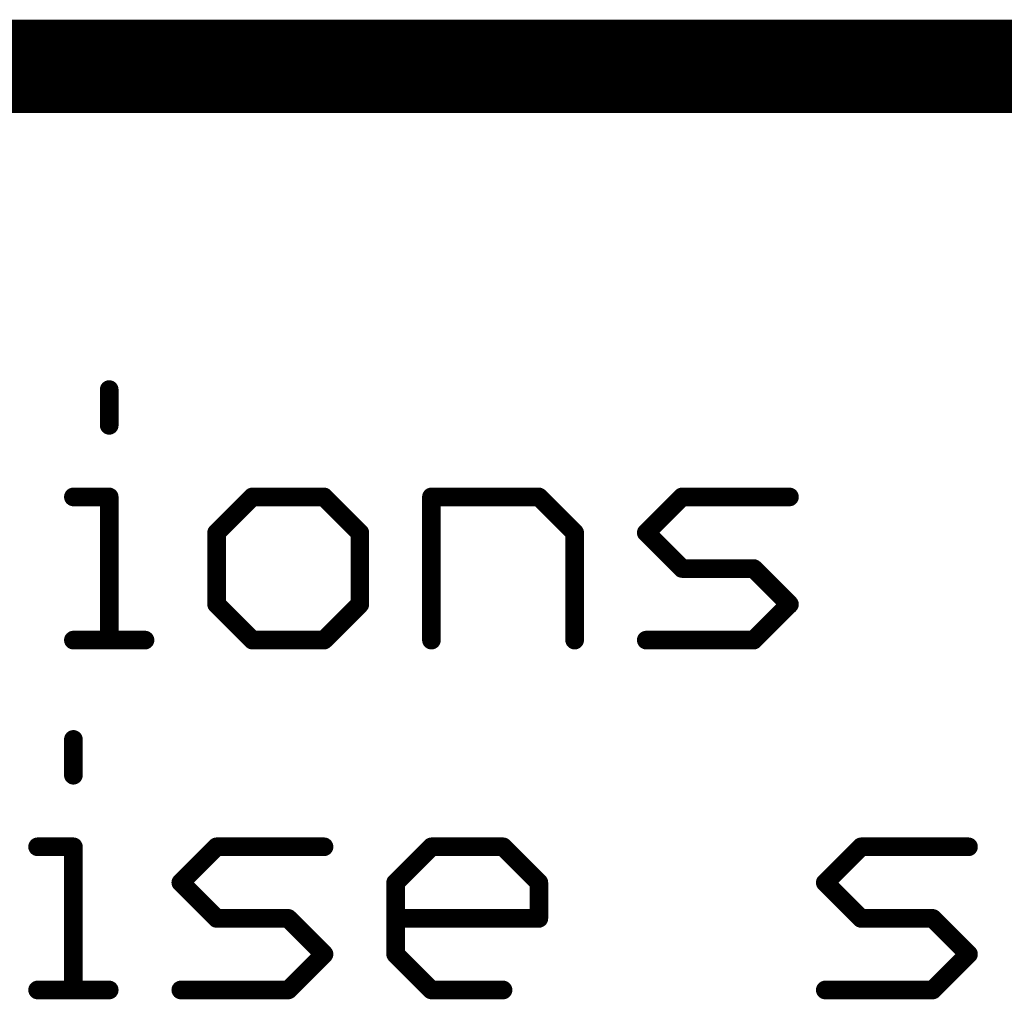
# Model space of a CAD drawing. Header units: millimetres. Extents: x -1.5 to 11.1, y -3 to 5.
# Tile 302 of 323: x 4.931 to 5.142, y -2.7 to -2.49. Entities that reach past the tile are written whole.
import ezdxf

# ---------------------------------------------------------------- set-up
doc = ezdxf.new("R2010")
doc.units = ezdxf.units.MM
doc.header["$MEASUREMENT"] = 0
doc.layers.add('Document', color=7, linetype='Continuous', true_color=0x7f7f00)

# ---------------------------------------------------------------- blocks, each defined once
blk = doc.blocks.new('PCB_F___30T_20G_16D_4003_1')
at = {"layer": 'Document'}
for points in [[(4.6, -2.5, 0.02, 0.02, 0), (6.4, -2.5, 0.02, 0.02, 0)], [(4.950562, -2.576961, 0.004, 0.004, 0), (4.950562, -2.569288, 0.004, 0.004, 0)], [(4.949562, -2.569288, 0.002, 0.002, -1), (4.951562, -2.569288, 0.002, 0.002, 0)], [(4.951562, -2.576961, 0.002, 0.002, -1), (4.949562, -2.576961, 0.002, 0.002, 0)], [(4.942889, -2.592307, 0.004, 0.004, 0), (4.950562, -2.592307, 0.004, 0.004, 0)], [(4.942889, -2.593307, 0.002, 0.002, -1), (4.942889, -2.591307, 0.002, 0.002, 0)], [(4.950562, -2.623, 0.004, 0.004, 0), (4.950562, -2.592307, 0.004, 0.004, 0)], [(4.949562, -2.592307, 0.002, 0.002, -1), (4.951562, -2.592307, 0.002, 0.002, 0)], [(4.950562, -2.591307, 0.002, 0.002, -1), (4.950562, -2.593307, 0.002, 0.002, 0)], [(4.973582, -2.59998, 0.004, 0.004, 0), (4.981255, -2.592307, 0.004, 0.004, 0)], [(4.981255, -2.592307, 0.004, 0.004, 0), (4.996601, -2.592307, 0.004, 0.004, 0)], [(4.981255, -2.593307, 0.002, 0.002, -1), (4.981255, -2.591307, 0.002, 0.002, 0)], [(4.980548, -2.5916, 0.002, 0.002, -1), (4.981962, -2.593014, 0.002, 0.002, 0)], [(4.996601, -2.592307, 0.004, 0.004, 0), (5.004275, -2.59998, 0.004, 0.004, 0)], [(4.995894, -2.593014, 0.002, 0.002, -1), (4.997308, -2.5916, 0.002, 0.002, 0)], [(4.996601, -2.591307, 0.002, 0.002, -1), (4.996601, -2.593307, 0.002, 0.002, 0)], [(5.019621, -2.592307, 0.004, 0.004, 0), (5.042641, -2.592307, 0.004, 0.004, 0)], [(5.019621, -2.623, 0.004, 0.004, 0), (5.019621, -2.592307, 0.004, 0.004, 0)], [(5.018621, -2.592307, 0.002, 0.002, -1), (5.020621, -2.592307, 0.002, 0.002, 0)], [(5.019621, -2.593307, 0.002, 0.002, -1), (5.019621, -2.591307, 0.002, 0.002, 0)], [(5.042641, -2.592307, 0.004, 0.004, 0), (5.050314, -2.59998, 0.004, 0.004, 0)], [(5.041934, -2.593014, 0.002, 0.002, -1), (5.043348, -2.5916, 0.002, 0.002, 0)], [(5.042641, -2.591307, 0.002, 0.002, -1), (5.042641, -2.593307, 0.002, 0.002, 0)], [(5.06566, -2.59998, 0.004, 0.004, 0), (5.073333, -2.592307, 0.004, 0.004, 0)], [(5.073333, -2.592307, 0.004, 0.004, 0), (5.096353, -2.592307, 0.004, 0.004, 0)], [(5.073333, -2.593307, 0.002, 0.002, -1), (5.073333, -2.591307, 0.002, 0.002, 0)], [(5.072626, -2.5916, 0.002, 0.002, -1), (5.074041, -2.593014, 0.002, 0.002, 0)], [(5.096353, -2.591307, 0.002, 0.002, -1), (5.096353, -2.593307, 0.002, 0.002, 0)], [(4.973582, -2.615327, 0.004, 0.004, 0), (4.973582, -2.59998, 0.004, 0.004, 0)], [(4.972582, -2.59998, 0.002, 0.002, -1), (4.974582, -2.59998, 0.002, 0.002, 0)], [(4.974289, -2.600688, 0.002, 0.002, -1), (4.972875, -2.599273, 0.002, 0.002, 0)], [(5.004275, -2.615327, 0.004, 0.004, 0), (5.004275, -2.59998, 0.004, 0.004, 0)], [(5.003275, -2.59998, 0.002, 0.002, -1), (5.005275, -2.59998, 0.002, 0.002, 0)], [(5.004982, -2.599273, 0.002, 0.002, -1), (5.003567, -2.600688, 0.002, 0.002, 0)], [(5.050314, -2.623, 0.004, 0.004, 0), (5.050314, -2.59998, 0.004, 0.004, 0)], [(5.049314, -2.59998, 0.002, 0.002, -1), (5.051314, -2.59998, 0.002, 0.002, 0)], [(5.051021, -2.599273, 0.002, 0.002, -1), (5.049607, -2.600688, 0.002, 0.002, 0)], [(5.06566, -2.59998, 0.004, 0.004, 0), (5.073333, -2.607654, 0.004, 0.004, 0)], [(5.064953, -2.600688, 0.002, 0.002, -1), (5.066367, -2.599273, 0.002, 0.002, 0)], [(5.066367, -2.600688, 0.002, 0.002, -1), (5.064953, -2.599273, 0.002, 0.002, 0)], [(5.073333, -2.607654, 0.004, 0.004, 0), (5.08868, -2.607654, 0.004, 0.004, 0)], [(5.073333, -2.608654, 0.002, 0.002, -1), (5.073333, -2.606654, 0.002, 0.002, 0)], [(5.074041, -2.606947, 0.002, 0.002, -1), (5.072626, -2.608361, 0.002, 0.002, 0)], [(5.08868, -2.607654, 0.004, 0.004, 0), (5.096353, -2.615327, 0.004, 0.004, 0)], [(5.087973, -2.608361, 0.002, 0.002, -1), (5.089387, -2.606947, 0.002, 0.002, 0)], [(5.08868, -2.606654, 0.002, 0.002, -1), (5.08868, -2.608654, 0.002, 0.002, 0)], [(4.973582, -2.615327, 0.004, 0.004, 0), (4.981255, -2.623, 0.004, 0.004, 0)], [(4.972875, -2.616034, 0.002, 0.002, -1), (4.974289, -2.61462, 0.002, 0.002, 0)], [(4.974582, -2.615327, 0.002, 0.002, -1), (4.972582, -2.615327, 0.002, 0.002, 0)], [(4.996601, -2.623, 0.004, 0.004, 0), (5.004275, -2.615327, 0.004, 0.004, 0)], [(5.005275, -2.615327, 0.002, 0.002, -1), (5.003275, -2.615327, 0.002, 0.002, 0)], [(5.003568, -2.61462, 0.002, 0.002, -1), (5.004982, -2.616034, 0.002, 0.002, 0)], [(5.08868, -2.623, 0.004, 0.004, 0), (5.096353, -2.615327, 0.004, 0.004, 0)], [(5.095646, -2.61462, 0.002, 0.002, -1), (5.09706, -2.616034, 0.002, 0.002, 0)], [(5.09706, -2.61462, 0.002, 0.002, -1), (5.095646, -2.616034, 0.002, 0.002, 0)], [(4.942889, -2.623, 0.004, 0.004, 0), (4.958235, -2.623, 0.004, 0.004, 0)], [(4.942889, -2.624, 0.002, 0.002, -1), (4.942889, -2.622, 0.002, 0.002, 0)], [(4.951562, -2.623, 0.002, 0.002, -1), (4.949562, -2.623, 0.002, 0.002, 0)], [(4.958235, -2.622, 0.002, 0.002, -1), (4.958235, -2.624, 0.002, 0.002, 0)], [(4.981255, -2.623, 0.004, 0.004, 0), (4.996601, -2.623, 0.004, 0.004, 0)], [(4.981255, -2.624, 0.002, 0.002, -1), (4.981255, -2.622, 0.002, 0.002, 0)], [(4.981962, -2.622293, 0.002, 0.002, -1), (4.980548, -2.623707, 0.002, 0.002, 0)], [(4.997308, -2.623707, 0.002, 0.002, -1), (4.995894, -2.622293, 0.002, 0.002, 0)], [(4.996601, -2.622, 0.002, 0.002, -1), (4.996601, -2.624, 0.002, 0.002, 0)], [(5.020621, -2.623, 0.002, 0.002, -1), (5.018621, -2.623, 0.002, 0.002, 0)], [(5.051314, -2.623, 0.002, 0.002, -1), (5.049314, -2.623, 0.002, 0.002, 0)], [(5.06566, -2.623, 0.004, 0.004, 0), (5.08868, -2.623, 0.004, 0.004, 0)], [(5.06566, -2.624, 0.002, 0.002, -1), (5.06566, -2.622, 0.002, 0.002, 0)], [(5.089387, -2.623707, 0.002, 0.002, -1), (5.087973, -2.622293, 0.002, 0.002, 0)], [(5.08868, -2.622, 0.002, 0.002, -1), (5.08868, -2.624, 0.002, 0.002, 0)], [(4.942889, -2.651961, 0.004, 0.004, 0), (4.942889, -2.644288, 0.004, 0.004, 0)], [(4.941889, -2.644288, 0.002, 0.002, -1), (4.943889, -2.644288, 0.002, 0.002, 0)], [(4.943889, -2.651961, 0.002, 0.002, -1), (4.941889, -2.651961, 0.002, 0.002, 0)], [(4.935216, -2.667307, 0.004, 0.004, 0), (4.942889, -2.667307, 0.004, 0.004, 0)], [(4.935216, -2.668307, 0.002, 0.002, -1), (4.935216, -2.666307, 0.002, 0.002, 0)], [(4.942889, -2.698, 0.004, 0.004, 0), (4.942889, -2.667307, 0.004, 0.004, 0)], [(4.941889, -2.667307, 0.002, 0.002, -1), (4.943889, -2.667307, 0.002, 0.002, 0)], [(4.942889, -2.666307, 0.002, 0.002, -1), (4.942889, -2.668307, 0.002, 0.002, 0)], [(4.965909, -2.67498, 0.004, 0.004, 0), (4.973582, -2.667307, 0.004, 0.004, 0)], [(4.973582, -2.667307, 0.004, 0.004, 0), (4.996601, -2.667307, 0.004, 0.004, 0)], [(4.973582, -2.668307, 0.002, 0.002, -1), (4.973582, -2.666307, 0.002, 0.002, 0)], [(4.972875, -2.6666, 0.002, 0.002, -1), (4.974289, -2.668014, 0.002, 0.002, 0)], [(4.996601, -2.666307, 0.002, 0.002, -1), (4.996601, -2.668307, 0.002, 0.002, 0)], [(5.011948, -2.67498, 0.004, 0.004, 0), (5.019621, -2.667307, 0.004, 0.004, 0)], [(5.019621, -2.667307, 0.004, 0.004, 0), (5.034967, -2.667307, 0.004, 0.004, 0)], [(5.019621, -2.668307, 0.002, 0.002, -1), (5.019621, -2.666307, 0.002, 0.002, 0)], [(5.018914, -2.6666, 0.002, 0.002, -1), (5.020328, -2.668014, 0.002, 0.002, 0)], [(5.034967, -2.667307, 0.004, 0.004, 0), (5.042641, -2.67498, 0.004, 0.004, 0)], [(5.03426, -2.668014, 0.002, 0.002, -1), (5.035675, -2.6666, 0.002, 0.002, 0)], [(5.034967, -2.666307, 0.002, 0.002, -1), (5.034967, -2.668307, 0.002, 0.002, 0)], [(5.104026, -2.67498, 0.004, 0.004, 0), (5.111699, -2.667307, 0.004, 0.004, 0)], [(5.111699, -2.667307, 0.004, 0.004, 0), (5.134719, -2.667307, 0.004, 0.004, 0)], [(5.111699, -2.668307, 0.002, 0.002, -1), (5.111699, -2.666307, 0.002, 0.002, 0)], [(5.110992, -2.6666, 0.002, 0.002, -1), (5.112407, -2.668014, 0.002, 0.002, 0)], [(5.134719, -2.666307, 0.002, 0.002, -1), (5.134719, -2.668307, 0.002, 0.002, 0)], [(4.965201, -2.675688, 0.002, 0.002, -1), (4.966616, -2.674273, 0.002, 0.002, 0)], [(4.966616, -2.675688, 0.002, 0.002, -1), (4.965201, -2.674273, 0.002, 0.002, 0)], [(4.965909, -2.67498, 0.004, 0.004, 0), (4.973582, -2.682654, 0.004, 0.004, 0)], [(5.011948, -2.690327, 0.004, 0.004, 0), (5.011948, -2.67498, 0.004, 0.004, 0)], [(5.010948, -2.67498, 0.002, 0.002, -1), (5.012948, -2.67498, 0.002, 0.002, 0)], [(5.012655, -2.675688, 0.002, 0.002, -1), (5.011241, -2.674273, 0.002, 0.002, 0)], [(5.042641, -2.682654, 0.004, 0.004, 0), (5.042641, -2.67498, 0.004, 0.004, 0)], [(5.041641, -2.67498, 0.002, 0.002, -1), (5.043641, -2.67498, 0.002, 0.002, 0)], [(5.043348, -2.674273, 0.002, 0.002, -1), (5.041934, -2.675688, 0.002, 0.002, 0)], [(5.104026, -2.67498, 0.004, 0.004, 0), (5.111699, -2.682654, 0.004, 0.004, 0)], [(5.103319, -2.675688, 0.002, 0.002, -1), (5.104733, -2.674273, 0.002, 0.002, 0)], [(5.104733, -2.675688, 0.002, 0.002, -1), (5.103319, -2.674273, 0.002, 0.002, 0)], [(4.973582, -2.682654, 0.004, 0.004, 0), (4.988928, -2.682654, 0.004, 0.004, 0)], [(4.973582, -2.683654, 0.002, 0.002, -1), (4.973582, -2.681654, 0.002, 0.002, 0)], [(4.974289, -2.681947, 0.002, 0.002, -1), (4.972875, -2.683361, 0.002, 0.002, 0)], [(4.988928, -2.682654, 0.004, 0.004, 0), (4.996601, -2.690327, 0.004, 0.004, 0)], [(4.988221, -2.683361, 0.002, 0.002, -1), (4.989635, -2.681947, 0.002, 0.002, 0)], [(4.988928, -2.681654, 0.002, 0.002, -1), (4.988928, -2.683654, 0.002, 0.002, 0)], [(5.011948, -2.682654, 0.004, 0.004, 0), (5.042641, -2.682654, 0.004, 0.004, 0)], [(5.011948, -2.683654, 0.002, 0.002, -1), (5.011948, -2.681654, 0.002, 0.002, 0)], [(5.043641, -2.682654, 0.002, 0.002, -1), (5.041641, -2.682654, 0.002, 0.002, 0)], [(5.042641, -2.681654, 0.002, 0.002, -1), (5.042641, -2.683654, 0.002, 0.002, 0)], [(5.111699, -2.682654, 0.004, 0.004, 0), (5.127046, -2.682654, 0.004, 0.004, 0)], [(5.111699, -2.683654, 0.002, 0.002, -1), (5.111699, -2.681654, 0.002, 0.002, 0)], [(5.112407, -2.681947, 0.002, 0.002, -1), (5.110992, -2.683361, 0.002, 0.002, 0)], [(5.127046, -2.682654, 0.004, 0.004, 0), (5.134719, -2.690327, 0.004, 0.004, 0)], [(5.126339, -2.683361, 0.002, 0.002, -1), (5.127753, -2.681947, 0.002, 0.002, 0)], [(5.127046, -2.681654, 0.002, 0.002, -1), (5.127046, -2.683654, 0.002, 0.002, 0)], [(4.988928, -2.698, 0.004, 0.004, 0), (4.996601, -2.690327, 0.004, 0.004, 0)], [(4.995894, -2.68962, 0.002, 0.002, -1), (4.997308, -2.691034, 0.002, 0.002, 0)], [(4.997308, -2.68962, 0.002, 0.002, -1), (4.995894, -2.691034, 0.002, 0.002, 0)], [(5.011948, -2.690327, 0.004, 0.004, 0), (5.019621, -2.698, 0.004, 0.004, 0)], [(5.011241, -2.691034, 0.002, 0.002, -1), (5.012655, -2.68962, 0.002, 0.002, 0)], [(5.012948, -2.690327, 0.002, 0.002, -1), (5.010948, -2.690327, 0.002, 0.002, 0)], [(5.127046, -2.698, 0.004, 0.004, 0), (5.134719, -2.690327, 0.004, 0.004, 0)], [(5.134012, -2.68962, 0.002, 0.002, -1), (5.135426, -2.691034, 0.002, 0.002, 0)], [(5.135426, -2.68962, 0.002, 0.002, -1), (5.134012, -2.691034, 0.002, 0.002, 0)], [(4.935216, -2.698, 0.004, 0.004, 0), (4.950562, -2.698, 0.004, 0.004, 0)], [(4.935216, -2.699, 0.002, 0.002, -1), (4.935216, -2.697, 0.002, 0.002, 0)], [(4.950562, -2.697, 0.002, 0.002, -1), (4.950562, -2.699, 0.002, 0.002, 0)], [(4.965909, -2.698, 0.004, 0.004, 0), (4.988928, -2.698, 0.004, 0.004, 0)], [(4.965909, -2.699, 0.002, 0.002, -1), (4.965909, -2.697, 0.002, 0.002, 0)], [(4.989635, -2.698707, 0.002, 0.002, -1), (4.988221, -2.697293, 0.002, 0.002, 0)], [(4.988928, -2.697, 0.002, 0.002, -1), (4.988928, -2.699, 0.002, 0.002, 0)], [(5.019621, -2.698, 0.004, 0.004, 0), (5.034967, -2.698, 0.004, 0.004, 0)], [(5.019621, -2.699, 0.002, 0.002, -1), (5.019621, -2.697, 0.002, 0.002, 0)], [(5.020328, -2.697293, 0.002, 0.002, -1), (5.018914, -2.698707, 0.002, 0.002, 0)], [(5.034967, -2.697, 0.002, 0.002, -1), (5.034967, -2.699, 0.002, 0.002, 0)], [(5.104026, -2.698, 0.004, 0.004, 0), (5.127046, -2.698, 0.004, 0.004, 0)], [(5.104026, -2.699, 0.002, 0.002, -1), (5.104026, -2.697, 0.002, 0.002, 0)], [(5.127753, -2.698707, 0.002, 0.002, -1), (5.126339, -2.697293, 0.002, 0.002, 0)], [(5.127046, -2.697, 0.002, 0.002, -1), (5.127046, -2.699, 0.002, 0.002, 0)], [(4.943889, -2.698, 0.002, 0.002, -1), (4.941889, -2.698, 0.002, 0.002, 0)]]:
    blk.add_lwpolyline(points, format="xyseb", dxfattribs=at)
for points in [[(4.949562, -2.569288, 0.002, 0.002, 1), (4.951562, -2.569288, 0.002, 0.002, 1)], [(4.949062, -2.569288, 0.001, 0.001, 1), (4.950062, -2.569288, 0.001, 0.001, 1)], [(4.951062, -2.569288, 0.001, 0.001, 1), (4.952062, -2.569288, 0.001, 0.001, 1)], [(4.949562, -2.576961, 0.002, 0.002, 1), (4.951562, -2.576961, 0.002, 0.002, 1)], [(4.949062, -2.576961, 0.001, 0.001, 1), (4.950062, -2.576961, 0.001, 0.001, 1)], [(4.951062, -2.576961, 0.001, 0.001, 1), (4.952062, -2.576961, 0.001, 0.001, 1)], [(4.941889, -2.592307, 0.002, 0.002, 1), (4.943889, -2.592307, 0.002, 0.002, 1)], [(4.942389, -2.591307, 0.001, 0.001, 1), (4.943389, -2.591307, 0.001, 0.001, 1)], [(4.949562, -2.592307, 0.002, 0.002, 1), (4.951562, -2.592307, 0.002, 0.002, 1)], [(4.949562, -2.592307, 0.002, 0.002, 1), (4.951562, -2.592307, 0.002, 0.002, 1)], [(4.950062, -2.591307, 0.001, 0.001, 1), (4.951062, -2.591307, 0.001, 0.001, 1)], [(4.980255, -2.592307, 0.002, 0.002, 1), (4.982255, -2.592307, 0.002, 0.002, 1)], [(4.980255, -2.592307, 0.002, 0.002, 1), (4.982255, -2.592307, 0.002, 0.002, 1)], [(4.980048, -2.5916, 0.001, 0.001, 1), (4.981048, -2.5916, 0.001, 0.001, 1)], [(4.980755, -2.591307, 0.001, 0.001, 1), (4.981755, -2.591307, 0.001, 0.001, 1)], [(4.995601, -2.592307, 0.002, 0.002, 1), (4.997601, -2.592307, 0.002, 0.002, 1)], [(4.995601, -2.592307, 0.002, 0.002, 1), (4.997601, -2.592307, 0.002, 0.002, 1)], [(4.996101, -2.591307, 0.001, 0.001, 1), (4.997101, -2.591307, 0.001, 0.001, 1)], [(4.996808, -2.5916, 0.001, 0.001, 1), (4.997808, -2.5916, 0.001, 0.001, 1)], [(5.018621, -2.592307, 0.002, 0.002, 1), (5.020621, -2.592307, 0.002, 0.002, 1)], [(5.018621, -2.592307, 0.002, 0.002, 1), (5.020621, -2.592307, 0.002, 0.002, 1)], [(5.019121, -2.591307, 0.001, 0.001, 1), (5.020121, -2.591307, 0.001, 0.001, 1)], [(5.041641, -2.592307, 0.002, 0.002, 1), (5.043641, -2.592307, 0.002, 0.002, 1)], [(5.041641, -2.592307, 0.002, 0.002, 1), (5.043641, -2.592307, 0.002, 0.002, 1)], [(5.042141, -2.591307, 0.001, 0.001, 1), (5.043141, -2.591307, 0.001, 0.001, 1)], [(5.042848, -2.5916, 0.001, 0.001, 1), (5.043848, -2.5916, 0.001, 0.001, 1)], [(5.072333, -2.592307, 0.002, 0.002, 1), (5.074333, -2.592307, 0.002, 0.002, 1)], [(5.072333, -2.592307, 0.002, 0.002, 1), (5.074333, -2.592307, 0.002, 0.002, 1)], [(5.072126, -2.5916, 0.001, 0.001, 1), (5.073126, -2.5916, 0.001, 0.001, 1)], [(5.072833, -2.591307, 0.001, 0.001, 1), (5.073833, -2.591307, 0.001, 0.001, 1)], [(5.095353, -2.592307, 0.002, 0.002, 1), (5.097353, -2.592307, 0.002, 0.002, 1)], [(5.095853, -2.591307, 0.001, 0.001, 1), (5.096853, -2.591307, 0.001, 0.001, 1)], [(4.942389, -2.593307, 0.001, 0.001, 1), (4.943389, -2.593307, 0.001, 0.001, 1)], [(4.949062, -2.592307, 0.001, 0.001, 1), (4.950062, -2.592307, 0.001, 0.001, 1)], [(4.950062, -2.593307, 0.001, 0.001, 1), (4.951062, -2.593307, 0.001, 0.001, 1)], [(4.951062, -2.592307, 0.001, 0.001, 1), (4.952062, -2.592307, 0.001, 0.001, 1)], [(4.980755, -2.593307, 0.001, 0.001, 1), (4.981755, -2.593307, 0.001, 0.001, 1)], [(4.981462, -2.593014, 0.001, 0.001, 1), (4.982462, -2.593014, 0.001, 0.001, 1)], [(4.995394, -2.593014, 0.001, 0.001, 1), (4.996394, -2.593014, 0.001, 0.001, 1)], [(4.996101, -2.593307, 0.001, 0.001, 1), (4.997101, -2.593307, 0.001, 0.001, 1)], [(5.018121, -2.592307, 0.001, 0.001, 1), (5.019121, -2.592307, 0.001, 0.001, 1)], [(5.019121, -2.593307, 0.001, 0.001, 1), (5.020121, -2.593307, 0.001, 0.001, 1)], [(5.020121, -2.592307, 0.001, 0.001, 1), (5.021121, -2.592307, 0.001, 0.001, 1)], [(5.041434, -2.593014, 0.001, 0.001, 1), (5.042434, -2.593014, 0.001, 0.001, 1)], [(5.042141, -2.593307, 0.001, 0.001, 1), (5.043141, -2.593307, 0.001, 0.001, 1)], [(5.072833, -2.593307, 0.001, 0.001, 1), (5.073833, -2.593307, 0.001, 0.001, 1)], [(5.073541, -2.593014, 0.001, 0.001, 1), (5.074541, -2.593014, 0.001, 0.001, 1)], [(5.095853, -2.593307, 0.001, 0.001, 1), (5.096853, -2.593307, 0.001, 0.001, 1)], [(4.972582, -2.59998, 0.002, 0.002, 1), (4.974582, -2.59998, 0.002, 0.002, 1)], [(4.972582, -2.59998, 0.002, 0.002, 1), (4.974582, -2.59998, 0.002, 0.002, 1)], [(4.972082, -2.59998, 0.001, 0.001, 1), (4.973082, -2.59998, 0.001, 0.001, 1)], [(4.972375, -2.599273, 0.001, 0.001, 1), (4.973375, -2.599273, 0.001, 0.001, 1)], [(4.974082, -2.59998, 0.001, 0.001, 1), (4.975082, -2.59998, 0.001, 0.001, 1)], [(5.003275, -2.59998, 0.002, 0.002, 1), (5.005275, -2.59998, 0.002, 0.002, 1)], [(5.003275, -2.59998, 0.002, 0.002, 1), (5.005275, -2.59998, 0.002, 0.002, 1)], [(5.002775, -2.59998, 0.001, 0.001, 1), (5.003775, -2.59998, 0.001, 0.001, 1)], [(5.004482, -2.599273, 0.001, 0.001, 1), (5.005482, -2.599273, 0.001, 0.001, 1)], [(5.004775, -2.59998, 0.001, 0.001, 1), (5.005775, -2.59998, 0.001, 0.001, 1)], [(5.049314, -2.59998, 0.002, 0.002, 1), (5.051314, -2.59998, 0.002, 0.002, 1)], [(5.049314, -2.59998, 0.002, 0.002, 1), (5.051314, -2.59998, 0.002, 0.002, 1)], [(5.048814, -2.59998, 0.001, 0.001, 1), (5.049814, -2.59998, 0.001, 0.001, 1)], [(5.050521, -2.599273, 0.001, 0.001, 1), (5.051521, -2.599273, 0.001, 0.001, 1)], [(5.050814, -2.59998, 0.001, 0.001, 1), (5.051814, -2.59998, 0.001, 0.001, 1)], [(5.06466, -2.59998, 0.002, 0.002, 1), (5.06666, -2.59998, 0.002, 0.002, 1)], [(5.06466, -2.59998, 0.002, 0.002, 1), (5.06666, -2.59998, 0.002, 0.002, 1)], [(5.064453, -2.599273, 0.001, 0.001, 1), (5.065453, -2.599273, 0.001, 0.001, 1)], [(5.065867, -2.599273, 0.001, 0.001, 1), (5.066867, -2.599273, 0.001, 0.001, 1)], [(4.973789, -2.600688, 0.001, 0.001, 1), (4.974789, -2.600688, 0.001, 0.001, 1)], [(5.003067, -2.600688, 0.001, 0.001, 1), (5.004067, -2.600688, 0.001, 0.001, 1)], [(5.049107, -2.600688, 0.001, 0.001, 1), (5.050107, -2.600688, 0.001, 0.001, 1)], [(5.064453, -2.600688, 0.001, 0.001, 1), (5.065453, -2.600688, 0.001, 0.001, 1)], [(5.065867, -2.600688, 0.001, 0.001, 1), (5.066867, -2.600688, 0.001, 0.001, 1)], [(5.072333, -2.607654, 0.002, 0.002, 1), (5.074333, -2.607654, 0.002, 0.002, 1)], [(5.072333, -2.607654, 0.002, 0.002, 1), (5.074333, -2.607654, 0.002, 0.002, 1)], [(5.072833, -2.606654, 0.001, 0.001, 1), (5.073833, -2.606654, 0.001, 0.001, 1)], [(5.073541, -2.606947, 0.001, 0.001, 1), (5.074541, -2.606947, 0.001, 0.001, 1)], [(5.08768, -2.607654, 0.002, 0.002, 1), (5.08968, -2.607654, 0.002, 0.002, 1)], [(5.08768, -2.607654, 0.002, 0.002, 1), (5.08968, -2.607654, 0.002, 0.002, 1)], [(5.08818, -2.606654, 0.001, 0.001, 1), (5.08918, -2.606654, 0.001, 0.001, 1)], [(5.088887, -2.606947, 0.001, 0.001, 1), (5.089887, -2.606947, 0.001, 0.001, 1)], [(5.072126, -2.608361, 0.001, 0.001, 1), (5.073126, -2.608361, 0.001, 0.001, 1)], [(5.072833, -2.608654, 0.001, 0.001, 1), (5.073833, -2.608654, 0.001, 0.001, 1)], [(5.087473, -2.608361, 0.001, 0.001, 1), (5.088473, -2.608361, 0.001, 0.001, 1)], [(5.08818, -2.608654, 0.001, 0.001, 1), (5.08918, -2.608654, 0.001, 0.001, 1)], [(4.972582, -2.615327, 0.002, 0.002, 1), (4.974582, -2.615327, 0.002, 0.002, 1)], [(4.972582, -2.615327, 0.002, 0.002, 1), (4.974582, -2.615327, 0.002, 0.002, 1)], [(4.972082, -2.615327, 0.001, 0.001, 1), (4.973082, -2.615327, 0.001, 0.001, 1)], [(4.973789, -2.61462, 0.001, 0.001, 1), (4.974789, -2.61462, 0.001, 0.001, 1)], [(4.974082, -2.615327, 0.001, 0.001, 1), (4.975082, -2.615327, 0.001, 0.001, 1)], [(5.003275, -2.615327, 0.002, 0.002, 1), (5.005275, -2.615327, 0.002, 0.002, 1)], [(5.003275, -2.615327, 0.002, 0.002, 1), (5.005275, -2.615327, 0.002, 0.002, 1)], [(5.002775, -2.615327, 0.001, 0.001, 1), (5.003775, -2.615327, 0.001, 0.001, 1)], [(5.003068, -2.61462, 0.001, 0.001, 1), (5.004068, -2.61462, 0.001, 0.001, 1)], [(5.004775, -2.615327, 0.001, 0.001, 1), (5.005775, -2.615327, 0.001, 0.001, 1)], [(5.095353, -2.615327, 0.002, 0.002, 1), (5.097353, -2.615327, 0.002, 0.002, 1)], [(5.095353, -2.615327, 0.002, 0.002, 1), (5.097353, -2.615327, 0.002, 0.002, 1)], [(5.095146, -2.61462, 0.001, 0.001, 1), (5.096146, -2.61462, 0.001, 0.001, 1)], [(5.09656, -2.61462, 0.001, 0.001, 1), (5.09756, -2.61462, 0.001, 0.001, 1)], [(4.972375, -2.616034, 0.001, 0.001, 1), (4.973375, -2.616034, 0.001, 0.001, 1)], [(5.004482, -2.616034, 0.001, 0.001, 1), (5.005482, -2.616034, 0.001, 0.001, 1)], [(5.095146, -2.616034, 0.001, 0.001, 1), (5.096146, -2.616034, 0.001, 0.001, 1)], [(5.09656, -2.616034, 0.001, 0.001, 1), (5.09756, -2.616034, 0.001, 0.001, 1)], [(4.941889, -2.623, 0.002, 0.002, 1), (4.943889, -2.623, 0.002, 0.002, 1)], [(4.942389, -2.622, 0.001, 0.001, 1), (4.943389, -2.622, 0.001, 0.001, 1)], [(4.949562, -2.623, 0.002, 0.002, 1), (4.951562, -2.623, 0.002, 0.002, 1)], [(4.949062, -2.623, 0.001, 0.001, 1), (4.950062, -2.623, 0.001, 0.001, 1)], [(4.951062, -2.623, 0.001, 0.001, 1), (4.952062, -2.623, 0.001, 0.001, 1)], [(4.957235, -2.623, 0.002, 0.002, 1), (4.959235, -2.623, 0.002, 0.002, 1)], [(4.957735, -2.622, 0.001, 0.001, 1), (4.958735, -2.622, 0.001, 0.001, 1)], [(4.980255, -2.623, 0.002, 0.002, 1), (4.982255, -2.623, 0.002, 0.002, 1)], [(4.980255, -2.623, 0.002, 0.002, 1), (4.982255, -2.623, 0.002, 0.002, 1)], [(4.980048, -2.623707, 0.001, 0.001, 1), (4.981048, -2.623707, 0.001, 0.001, 1)], [(4.980755, -2.622, 0.001, 0.001, 1), (4.981755, -2.622, 0.001, 0.001, 1)], [(4.981462, -2.622293, 0.001, 0.001, 1), (4.982462, -2.622293, 0.001, 0.001, 1)], [(4.995601, -2.623, 0.002, 0.002, 1), (4.997601, -2.623, 0.002, 0.002, 1)], [(4.995601, -2.623, 0.002, 0.002, 1), (4.997601, -2.623, 0.002, 0.002, 1)], [(4.995394, -2.622293, 0.001, 0.001, 1), (4.996394, -2.622293, 0.001, 0.001, 1)], [(4.996101, -2.622, 0.001, 0.001, 1), (4.997101, -2.622, 0.001, 0.001, 1)], [(4.996808, -2.623707, 0.001, 0.001, 1), (4.997808, -2.623707, 0.001, 0.001, 1)], [(5.018621, -2.623, 0.002, 0.002, 1), (5.020621, -2.623, 0.002, 0.002, 1)], [(5.018121, -2.623, 0.001, 0.001, 1), (5.019121, -2.623, 0.001, 0.001, 1)], [(5.020121, -2.623, 0.001, 0.001, 1), (5.021121, -2.623, 0.001, 0.001, 1)], [(5.049314, -2.623, 0.002, 0.002, 1), (5.051314, -2.623, 0.002, 0.002, 1)], [(5.048814, -2.623, 0.001, 0.001, 1), (5.049814, -2.623, 0.001, 0.001, 1)], [(5.050814, -2.623, 0.001, 0.001, 1), (5.051814, -2.623, 0.001, 0.001, 1)], [(5.06466, -2.623, 0.002, 0.002, 1), (5.06666, -2.623, 0.002, 0.002, 1)], [(5.06516, -2.622, 0.001, 0.001, 1), (5.06616, -2.622, 0.001, 0.001, 1)], [(5.08768, -2.623, 0.002, 0.002, 1), (5.08968, -2.623, 0.002, 0.002, 1)], [(5.08768, -2.623, 0.002, 0.002, 1), (5.08968, -2.623, 0.002, 0.002, 1)], [(5.087473, -2.622293, 0.001, 0.001, 1), (5.088473, -2.622293, 0.001, 0.001, 1)], [(5.08818, -2.622, 0.001, 0.001, 1), (5.08918, -2.622, 0.001, 0.001, 1)], [(5.088887, -2.623707, 0.001, 0.001, 1), (5.089887, -2.623707, 0.001, 0.001, 1)], [(4.942389, -2.624, 0.001, 0.001, 1), (4.943389, -2.624, 0.001, 0.001, 1)], [(4.957735, -2.624, 0.001, 0.001, 1), (4.958735, -2.624, 0.001, 0.001, 1)], [(4.980755, -2.624, 0.001, 0.001, 1), (4.981755, -2.624, 0.001, 0.001, 1)], [(4.996101, -2.624, 0.001, 0.001, 1), (4.997101, -2.624, 0.001, 0.001, 1)], [(5.06516, -2.624, 0.001, 0.001, 1), (5.06616, -2.624, 0.001, 0.001, 1)], [(5.08818, -2.624, 0.001, 0.001, 1), (5.08918, -2.624, 0.001, 0.001, 1)], [(4.941889, -2.644288, 0.002, 0.002, 1), (4.943889, -2.644288, 0.002, 0.002, 1)], [(4.941389, -2.644288, 0.001, 0.001, 1), (4.942389, -2.644288, 0.001, 0.001, 1)], [(4.943389, -2.644288, 0.001, 0.001, 1), (4.944389, -2.644288, 0.001, 0.001, 1)], [(4.941889, -2.651961, 0.002, 0.002, 1), (4.943889, -2.651961, 0.002, 0.002, 1)], [(4.941389, -2.651961, 0.001, 0.001, 1), (4.942389, -2.651961, 0.001, 0.001, 1)], [(4.943389, -2.651961, 0.001, 0.001, 1), (4.944389, -2.651961, 0.001, 0.001, 1)], [(4.934216, -2.667307, 0.002, 0.002, 1), (4.936216, -2.667307, 0.002, 0.002, 1)], [(4.934716, -2.666307, 0.001, 0.001, 1), (4.935716, -2.666307, 0.001, 0.001, 1)], [(4.941889, -2.667307, 0.002, 0.002, 1), (4.943889, -2.667307, 0.002, 0.002, 1)], [(4.941889, -2.667307, 0.002, 0.002, 1), (4.943889, -2.667307, 0.002, 0.002, 1)], [(4.941389, -2.667307, 0.001, 0.001, 1), (4.942389, -2.667307, 0.001, 0.001, 1)], [(4.942389, -2.666307, 0.001, 0.001, 1), (4.943389, -2.666307, 0.001, 0.001, 1)], [(4.943389, -2.667307, 0.001, 0.001, 1), (4.944389, -2.667307, 0.001, 0.001, 1)], [(4.972582, -2.667307, 0.002, 0.002, 1), (4.974582, -2.667307, 0.002, 0.002, 1)], [(4.972582, -2.667307, 0.002, 0.002, 1), (4.974582, -2.667307, 0.002, 0.002, 1)], [(4.972375, -2.6666, 0.001, 0.001, 1), (4.973375, -2.6666, 0.001, 0.001, 1)], [(4.973082, -2.666307, 0.001, 0.001, 1), (4.974082, -2.666307, 0.001, 0.001, 1)], [(4.973789, -2.668014, 0.001, 0.001, 1), (4.974789, -2.668014, 0.001, 0.001, 1)], [(4.995601, -2.667307, 0.002, 0.002, 1), (4.997601, -2.667307, 0.002, 0.002, 1)], [(4.996101, -2.666307, 0.001, 0.001, 1), (4.997101, -2.666307, 0.001, 0.001, 1)], [(5.018621, -2.667307, 0.002, 0.002, 1), (5.020621, -2.667307, 0.002, 0.002, 1)], [(5.018621, -2.667307, 0.002, 0.002, 1), (5.020621, -2.667307, 0.002, 0.002, 1)], [(5.018414, -2.6666, 0.001, 0.001, 1), (5.019414, -2.6666, 0.001, 0.001, 1)], [(5.019121, -2.666307, 0.001, 0.001, 1), (5.020121, -2.666307, 0.001, 0.001, 1)], [(5.019828, -2.668014, 0.001, 0.001, 1), (5.020828, -2.668014, 0.001, 0.001, 1)], [(5.033967, -2.667307, 0.002, 0.002, 1), (5.035967, -2.667307, 0.002, 0.002, 1)], [(5.033967, -2.667307, 0.002, 0.002, 1), (5.035967, -2.667307, 0.002, 0.002, 1)], [(5.03376, -2.668014, 0.001, 0.001, 1), (5.03476, -2.668014, 0.001, 0.001, 1)], [(5.034467, -2.666307, 0.001, 0.001, 1), (5.035467, -2.666307, 0.001, 0.001, 1)], [(5.035175, -2.6666, 0.001, 0.001, 1), (5.036175, -2.6666, 0.001, 0.001, 1)], [(5.110699, -2.667307, 0.002, 0.002, 1), (5.112699, -2.667307, 0.002, 0.002, 1)], [(5.110699, -2.667307, 0.002, 0.002, 1), (5.112699, -2.667307, 0.002, 0.002, 1)], [(5.110492, -2.6666, 0.001, 0.001, 1), (5.111492, -2.6666, 0.001, 0.001, 1)], [(5.111199, -2.666307, 0.001, 0.001, 1), (5.112199, -2.666307, 0.001, 0.001, 1)], [(5.111907, -2.668014, 0.001, 0.001, 1), (5.112907, -2.668014, 0.001, 0.001, 1)], [(5.133719, -2.667307, 0.002, 0.002, 1), (5.135719, -2.667307, 0.002, 0.002, 1)], [(5.134219, -2.666307, 0.001, 0.001, 1), (5.135219, -2.666307, 0.001, 0.001, 1)], [(4.934716, -2.668307, 0.001, 0.001, 1), (4.935716, -2.668307, 0.001, 0.001, 1)], [(4.942389, -2.668307, 0.001, 0.001, 1), (4.943389, -2.668307, 0.001, 0.001, 1)], [(4.973082, -2.668307, 0.001, 0.001, 1), (4.974082, -2.668307, 0.001, 0.001, 1)], [(4.996101, -2.668307, 0.001, 0.001, 1), (4.997101, -2.668307, 0.001, 0.001, 1)], [(5.019121, -2.668307, 0.001, 0.001, 1), (5.020121, -2.668307, 0.001, 0.001, 1)], [(5.034467, -2.668307, 0.001, 0.001, 1), (5.035467, -2.668307, 0.001, 0.001, 1)], [(5.111199, -2.668307, 0.001, 0.001, 1), (5.112199, -2.668307, 0.001, 0.001, 1)], [(5.134219, -2.668307, 0.001, 0.001, 1), (5.135219, -2.668307, 0.001, 0.001, 1)], [(4.964909, -2.67498, 0.002, 0.002, 1), (4.966909, -2.67498, 0.002, 0.002, 1)], [(4.964909, -2.67498, 0.002, 0.002, 1), (4.966909, -2.67498, 0.002, 0.002, 1)], [(4.964701, -2.674273, 0.001, 0.001, 1), (4.965701, -2.674273, 0.001, 0.001, 1)], [(4.966116, -2.674273, 0.001, 0.001, 1), (4.967116, -2.674273, 0.001, 0.001, 1)], [(5.010948, -2.67498, 0.002, 0.002, 1), (5.012948, -2.67498, 0.002, 0.002, 1)], [(5.010948, -2.67498, 0.002, 0.002, 1), (5.012948, -2.67498, 0.002, 0.002, 1)], [(5.010741, -2.674273, 0.001, 0.001, 1), (5.011741, -2.674273, 0.001, 0.001, 1)], [(5.041641, -2.67498, 0.002, 0.002, 1), (5.043641, -2.67498, 0.002, 0.002, 1)], [(5.041641, -2.67498, 0.002, 0.002, 1), (5.043641, -2.67498, 0.002, 0.002, 1)], [(5.042848, -2.674273, 0.001, 0.001, 1), (5.043848, -2.674273, 0.001, 0.001, 1)], [(5.103026, -2.67498, 0.002, 0.002, 1), (5.105026, -2.67498, 0.002, 0.002, 1)], [(5.103026, -2.67498, 0.002, 0.002, 1), (5.105026, -2.67498, 0.002, 0.002, 1)], [(5.102819, -2.674273, 0.001, 0.001, 1), (5.103819, -2.674273, 0.001, 0.001, 1)], [(5.104233, -2.674273, 0.001, 0.001, 1), (5.105233, -2.674273, 0.001, 0.001, 1)], [(4.964701, -2.675688, 0.001, 0.001, 1), (4.965701, -2.675688, 0.001, 0.001, 1)], [(4.966116, -2.675688, 0.001, 0.001, 1), (4.967116, -2.675688, 0.001, 0.001, 1)], [(5.010448, -2.67498, 0.001, 0.001, 1), (5.011448, -2.67498, 0.001, 0.001, 1)], [(5.012155, -2.675688, 0.001, 0.001, 1), (5.013155, -2.675688, 0.001, 0.001, 1)], [(5.012448, -2.67498, 0.001, 0.001, 1), (5.013448, -2.67498, 0.001, 0.001, 1)], [(5.041141, -2.67498, 0.001, 0.001, 1), (5.042141, -2.67498, 0.001, 0.001, 1)], [(5.041434, -2.675688, 0.001, 0.001, 1), (5.042434, -2.675688, 0.001, 0.001, 1)], [(5.043141, -2.67498, 0.001, 0.001, 1), (5.044141, -2.67498, 0.001, 0.001, 1)], [(5.102819, -2.675688, 0.001, 0.001, 1), (5.103819, -2.675688, 0.001, 0.001, 1)], [(5.104233, -2.675688, 0.001, 0.001, 1), (5.105233, -2.675688, 0.001, 0.001, 1)], [(4.972582, -2.682654, 0.002, 0.002, 1), (4.974582, -2.682654, 0.002, 0.002, 1)], [(4.972582, -2.682654, 0.002, 0.002, 1), (4.974582, -2.682654, 0.002, 0.002, 1)], [(4.973082, -2.681654, 0.001, 0.001, 1), (4.974082, -2.681654, 0.001, 0.001, 1)], [(4.973789, -2.681947, 0.001, 0.001, 1), (4.974789, -2.681947, 0.001, 0.001, 1)], [(4.987928, -2.682654, 0.002, 0.002, 1), (4.989928, -2.682654, 0.002, 0.002, 1)], [(4.987928, -2.682654, 0.002, 0.002, 1), (4.989928, -2.682654, 0.002, 0.002, 1)], [(4.988428, -2.681654, 0.001, 0.001, 1), (4.989428, -2.681654, 0.001, 0.001, 1)], [(4.989135, -2.681947, 0.001, 0.001, 1), (4.990135, -2.681947, 0.001, 0.001, 1)], [(5.010948, -2.682654, 0.002, 0.002, 1), (5.012948, -2.682654, 0.002, 0.002, 1)], [(5.011448, -2.681654, 0.001, 0.001, 1), (5.012448, -2.681654, 0.001, 0.001, 1)], [(5.041641, -2.682654, 0.002, 0.002, 1), (5.043641, -2.682654, 0.002, 0.002, 1)], [(5.041641, -2.682654, 0.002, 0.002, 1), (5.043641, -2.682654, 0.002, 0.002, 1)], [(5.041141, -2.682654, 0.001, 0.001, 1), (5.042141, -2.682654, 0.001, 0.001, 1)], [(5.042141, -2.681654, 0.001, 0.001, 1), (5.043141, -2.681654, 0.001, 0.001, 1)], [(5.043141, -2.682654, 0.001, 0.001, 1), (5.044141, -2.682654, 0.001, 0.001, 1)], [(5.110699, -2.682654, 0.002, 0.002, 1), (5.112699, -2.682654, 0.002, 0.002, 1)], [(5.110699, -2.682654, 0.002, 0.002, 1), (5.112699, -2.682654, 0.002, 0.002, 1)], [(5.111199, -2.681654, 0.001, 0.001, 1), (5.112199, -2.681654, 0.001, 0.001, 1)], [(5.111907, -2.681947, 0.001, 0.001, 1), (5.112907, -2.681947, 0.001, 0.001, 1)], [(5.126046, -2.682654, 0.002, 0.002, 1), (5.128046, -2.682654, 0.002, 0.002, 1)], [(5.126046, -2.682654, 0.002, 0.002, 1), (5.128046, -2.682654, 0.002, 0.002, 1)], [(5.126546, -2.681654, 0.001, 0.001, 1), (5.127546, -2.681654, 0.001, 0.001, 1)], [(5.127253, -2.681947, 0.001, 0.001, 1), (5.128253, -2.681947, 0.001, 0.001, 1)], [(4.972375, -2.683361, 0.001, 0.001, 1), (4.973375, -2.683361, 0.001, 0.001, 1)], [(4.973082, -2.683654, 0.001, 0.001, 1), (4.974082, -2.683654, 0.001, 0.001, 1)], [(4.987721, -2.683361, 0.001, 0.001, 1), (4.988721, -2.683361, 0.001, 0.001, 1)], [(4.988428, -2.683654, 0.001, 0.001, 1), (4.989428, -2.683654, 0.001, 0.001, 1)], [(5.011448, -2.683654, 0.001, 0.001, 1), (5.012448, -2.683654, 0.001, 0.001, 1)], [(5.042141, -2.683654, 0.001, 0.001, 1), (5.043141, -2.683654, 0.001, 0.001, 1)], [(5.110492, -2.683361, 0.001, 0.001, 1), (5.111492, -2.683361, 0.001, 0.001, 1)], [(5.111199, -2.683654, 0.001, 0.001, 1), (5.112199, -2.683654, 0.001, 0.001, 1)], [(5.125839, -2.683361, 0.001, 0.001, 1), (5.126839, -2.683361, 0.001, 0.001, 1)], [(5.126546, -2.683654, 0.001, 0.001, 1), (5.127546, -2.683654, 0.001, 0.001, 1)], [(4.995601, -2.690327, 0.002, 0.002, 1), (4.997601, -2.690327, 0.002, 0.002, 1)], [(4.995601, -2.690327, 0.002, 0.002, 1), (4.997601, -2.690327, 0.002, 0.002, 1)], [(4.995394, -2.68962, 0.001, 0.001, 1), (4.996394, -2.68962, 0.001, 0.001, 1)], [(4.995394, -2.691034, 0.001, 0.001, 1), (4.996394, -2.691034, 0.001, 0.001, 1)], [(4.996808, -2.68962, 0.001, 0.001, 1), (4.997808, -2.68962, 0.001, 0.001, 1)], [(4.996808, -2.691034, 0.001, 0.001, 1), (4.997808, -2.691034, 0.001, 0.001, 1)], [(5.010948, -2.690327, 0.002, 0.002, 1), (5.012948, -2.690327, 0.002, 0.002, 1)], [(5.010948, -2.690327, 0.002, 0.002, 1), (5.012948, -2.690327, 0.002, 0.002, 1)], [(5.010448, -2.690327, 0.001, 0.001, 1), (5.011448, -2.690327, 0.001, 0.001, 1)], [(5.010741, -2.691034, 0.001, 0.001, 1), (5.011741, -2.691034, 0.001, 0.001, 1)], [(5.012155, -2.68962, 0.001, 0.001, 1), (5.013155, -2.68962, 0.001, 0.001, 1)], [(5.012448, -2.690327, 0.001, 0.001, 1), (5.013448, -2.690327, 0.001, 0.001, 1)], [(5.133719, -2.690327, 0.002, 0.002, 1), (5.135719, -2.690327, 0.002, 0.002, 1)], [(5.133719, -2.690327, 0.002, 0.002, 1), (5.135719, -2.690327, 0.002, 0.002, 1)], [(5.133512, -2.68962, 0.001, 0.001, 1), (5.134512, -2.68962, 0.001, 0.001, 1)], [(5.133512, -2.691034, 0.001, 0.001, 1), (5.134512, -2.691034, 0.001, 0.001, 1)], [(5.134926, -2.68962, 0.001, 0.001, 1), (5.135926, -2.68962, 0.001, 0.001, 1)], [(5.134926, -2.691034, 0.001, 0.001, 1), (5.135926, -2.691034, 0.001, 0.001, 1)], [(4.934216, -2.698, 0.002, 0.002, 1), (4.936216, -2.698, 0.002, 0.002, 1)], [(4.934716, -2.697, 0.001, 0.001, 1), (4.935716, -2.697, 0.001, 0.001, 1)], [(4.941889, -2.698, 0.002, 0.002, 1), (4.943889, -2.698, 0.002, 0.002, 1)], [(4.949562, -2.698, 0.002, 0.002, 1), (4.951562, -2.698, 0.002, 0.002, 1)], [(4.950062, -2.697, 0.001, 0.001, 1), (4.951062, -2.697, 0.001, 0.001, 1)], [(4.964909, -2.698, 0.002, 0.002, 1), (4.966909, -2.698, 0.002, 0.002, 1)], [(4.965409, -2.697, 0.001, 0.001, 1), (4.966409, -2.697, 0.001, 0.001, 1)], [(4.987928, -2.698, 0.002, 0.002, 1), (4.989928, -2.698, 0.002, 0.002, 1)], [(4.987928, -2.698, 0.002, 0.002, 1), (4.989928, -2.698, 0.002, 0.002, 1)], [(4.987721, -2.697293, 0.001, 0.001, 1), (4.988721, -2.697293, 0.001, 0.001, 1)], [(4.988428, -2.697, 0.001, 0.001, 1), (4.989428, -2.697, 0.001, 0.001, 1)], [(5.018621, -2.698, 0.002, 0.002, 1), (5.020621, -2.698, 0.002, 0.002, 1)], [(5.018621, -2.698, 0.002, 0.002, 1), (5.020621, -2.698, 0.002, 0.002, 1)], [(5.019121, -2.697, 0.001, 0.001, 1), (5.020121, -2.697, 0.001, 0.001, 1)], [(5.019828, -2.697293, 0.001, 0.001, 1), (5.020828, -2.697293, 0.001, 0.001, 1)], [(5.033967, -2.698, 0.002, 0.002, 1), (5.035967, -2.698, 0.002, 0.002, 1)], [(5.034467, -2.697, 0.001, 0.001, 1), (5.035467, -2.697, 0.001, 0.001, 1)], [(5.103026, -2.698, 0.002, 0.002, 1), (5.105026, -2.698, 0.002, 0.002, 1)], [(5.103526, -2.697, 0.001, 0.001, 1), (5.104526, -2.697, 0.001, 0.001, 1)], [(5.126046, -2.698, 0.002, 0.002, 1), (5.128046, -2.698, 0.002, 0.002, 1)], [(5.126046, -2.698, 0.002, 0.002, 1), (5.128046, -2.698, 0.002, 0.002, 1)], [(5.125839, -2.697293, 0.001, 0.001, 1), (5.126839, -2.697293, 0.001, 0.001, 1)], [(5.126546, -2.697, 0.001, 0.001, 1), (5.127546, -2.697, 0.001, 0.001, 1)], [(4.934716, -2.699, 0.001, 0.001, 1), (4.935716, -2.699, 0.001, 0.001, 1)], [(4.941389, -2.698, 0.001, 0.001, 1), (4.942389, -2.698, 0.001, 0.001, 1)], [(4.943389, -2.698, 0.001, 0.001, 1), (4.944389, -2.698, 0.001, 0.001, 1)], [(4.950062, -2.699, 0.001, 0.001, 1), (4.951062, -2.699, 0.001, 0.001, 1)], [(4.965409, -2.699, 0.001, 0.001, 1), (4.966409, -2.699, 0.001, 0.001, 1)], [(4.988428, -2.699, 0.001, 0.001, 1), (4.989428, -2.699, 0.001, 0.001, 1)], [(4.989135, -2.698707, 0.001, 0.001, 1), (4.990135, -2.698707, 0.001, 0.001, 1)], [(5.018414, -2.698707, 0.001, 0.001, 1), (5.019414, -2.698707, 0.001, 0.001, 1)], [(5.019121, -2.699, 0.001, 0.001, 1), (5.020121, -2.699, 0.001, 0.001, 1)], [(5.034467, -2.699, 0.001, 0.001, 1), (5.035467, -2.699, 0.001, 0.001, 1)], [(5.103526, -2.699, 0.001, 0.001, 1), (5.104526, -2.699, 0.001, 0.001, 1)], [(5.126546, -2.699, 0.001, 0.001, 1), (5.127546, -2.699, 0.001, 0.001, 1)], [(5.127253, -2.698707, 0.001, 0.001, 1), (5.128253, -2.698707, 0.001, 0.001, 1)]]:
    blk.add_lwpolyline(points, format="xyseb", close=True, dxfattribs=at)

msp = doc.modelspace()

# ---------------------------------------------------------------- block references
msp.add_blockref('PCB_F___30T_20G_16D_4003_1', (0, 0))

doc.saveas('drawing.dxf')
